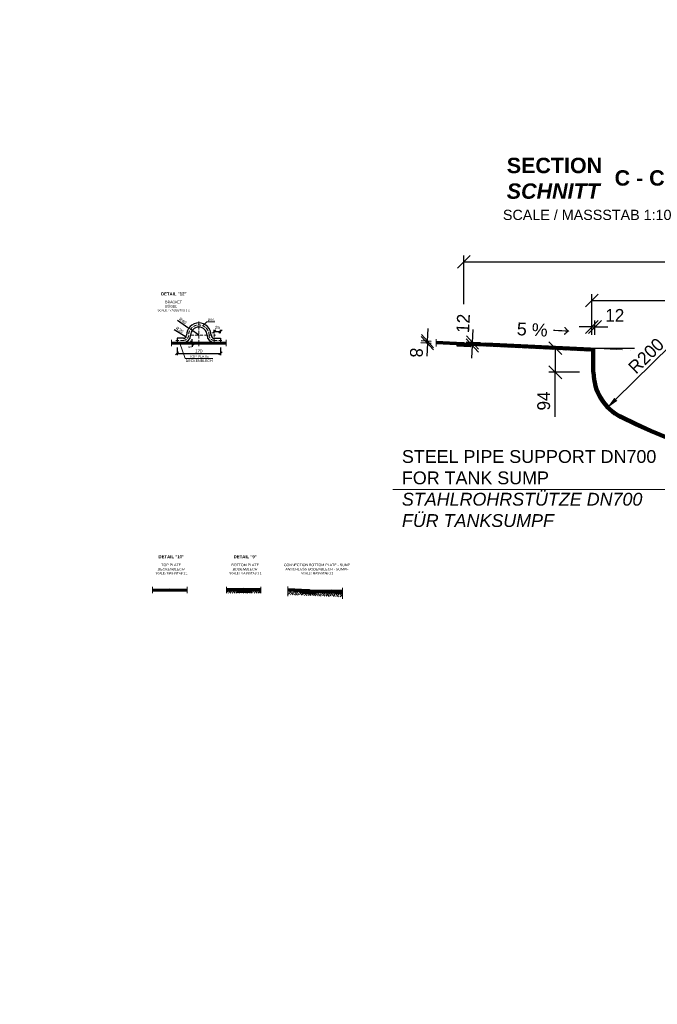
# Model space of a CAD drawing. Header units: millimetres. Extents: x -14064 to 10606674, y -83552 to 74051.
# Tile 587 of 656: x 42860 to 45350, y -48174 to -44331. Entities that reach past the tile are written whole.
import ezdxf

# ---------------------------------------------------------------- set-up
doc = ezdxf.new("R2010")
doc.units = ezdxf.units.MM
doc.linetypes.add('ACAD_ISO10W100', pattern=[18, 12, -3, 0, -3])
doc.layers.add('Bemaßung', color=7, linetype='Continuous', lineweight=9)
doc.layers.add('Beschriftung', color=7, linetype='Continuous', lineweight=9)
doc.styles.add('LBB3.5M1000', font='isocp.shx', dxfattribs={"height": 3.5})
doc.dimstyles.new('DIN', dxfattribs={"dimtxt": 2.5, "dimasz": 2.5, "dimexe": 1.25, "dimexo": 0.625, "dimtad": 1, "dimtih": 1, "dimdec": 4, "dimdsep": 46, "dimlunit": 6, "dimtxsty": 'Standard', "dimcen": 2.5, "dimadec": 0, "dimazin": 0, "dimtfac": 1, "dimtdec": 4, "dimtmove": 0, "dimatfit": 3, "dimfxl": 0, "dimtvp": 1, "dimtolj": 1, "dimtzin": 0, "dimarcsym": 0})

# ---------------------------------------------------------------- blocks, each defined once
blk = doc.blocks.new('_Oblique')
at = {"color": 0, "linetype": 'ByBlock', "lineweight": -2}
blk.add_line((-0.5, -0.5), (0.5, 0.5), dxfattribs=at)
blk = doc.blocks.new('*D407')
at = {"layer": 'Bemaßung', "color": 0, "lineweight": -2, "transparency": 16777216}
for p, q in [((43474.1, -45610.5), (43474.1, -45639.7)), ((43644.1, -45610.5), (43644.1, -45639.7)), ((43474.1, -45633.4), (43644.1, -45633.4))]:
    blk.add_line(p, q, dxfattribs=at)
at = {"layer": 'DEFPOINTS', "color": 0, "transparency": 16777216}
for p in [(43474.1, -45595.5), (43644.1, -45595.5), (43644.1, -45633.4)]:
    blk.add_point(p, dxfattribs=at)
at = {"layer": 'Bemaßung', "color": 0, "lineweight": -2, "transparency": 16777216, "xscale": 12.5, "yscale": 12.5, "zscale": 12.5, "rotation": 180}
blk.add_blockref('_Oblique', (43474.1, -45633.4), dxfattribs=at)
at = {"layer": 'Bemaßung', "color": 0, "lineweight": -2, "transparency": 16777216, "xscale": 12.5, "yscale": 12.5, "zscale": 12.5}
blk.add_blockref('_Oblique', (43644.1, -45633.4), dxfattribs=at)
at = {"layer": 'Bemaßung', "color": 0, "transparency": 16777216, "insert": (43559.1, -45624), "char_height": 12.5, "attachment_point": 5}
blk.add_mtext('\\A1;170', dxfattribs=at)
blk = doc.blocks.new('*D408')
at = {"layer": 'Bemaßung', "color": 0, "lineweight": -2, "transparency": 16777216}
for p, q in [((43533.3, -45590.5), (43533.3, -45578)), ((43521.7, -45590.5), (43527.1, -45590.5)), ((43521.7, -45595.5), (43527.1, -45595.5)), ((43533.3, -45590.5), (43533.3, -45595.5)), ((43533.3, -45595.5), (43533.3, -45608))]:
    blk.add_line(p, q, dxfattribs=at)
at = {"layer": 'DEFPOINTS', "color": 0, "transparency": 16777216}
for p in [(43533.3, -45595.5), (43536.7, -45590.5), (43536.7, -45595.5)]:
    blk.add_point(p, dxfattribs=at)
at = {"layer": 'Bemaßung', "color": 0, "lineweight": -2, "transparency": 16777216, "xscale": 12.5, "yscale": 12.5, "zscale": 12.5}
for p, rotation in [((43533.3, -45590.5), 270), ((43533.3, -45595.5), 90)]:
    blk.add_blockref('_Oblique', p, dxfattribs=dict(at, rotation=rotation))
at = {"layer": 'Bemaßung', "color": 0, "transparency": 16777216, "insert": (43523.9, -45608), "char_height": 12.5, "attachment_point": 5, "rotation": 90}
blk.add_mtext('\\A1;5', dxfattribs=at)
blk = doc.blocks.new('*D445')
at = {"layer": 'Bemaßung', "color": 0, "lineweight": -2, "transparency": 16777216}
for p, q in [((43619.1, -45554.5), (43619.1, -45541.8)), ((43619.1, -45548.1), (43644.1, -45548.1)), ((43644.1, -45554.5), (43644.1, -45541.8))]:
    blk.add_line(p, q, dxfattribs=at)
at = {"layer": 'DEFPOINTS', "color": 0, "transparency": 16777216}
for p in [(43644.1, -45548.1), (43619.1, -45574.5), (43644.1, -45574.5)]:
    blk.add_point(p, dxfattribs=at)
at = {"layer": 'Bemaßung', "color": 0, "lineweight": -2, "transparency": 16777216, "xscale": 12.5, "yscale": 12.5, "zscale": 12.5, "rotation": 180}
blk.add_blockref('_Oblique', (43619.1, -45548.1), dxfattribs=at)
at = {"layer": 'Bemaßung', "color": 0, "lineweight": -2, "transparency": 16777216, "xscale": 12.5, "yscale": 12.5, "zscale": 12.5}
blk.add_blockref('_Oblique', (43644.1, -45548.1), dxfattribs=at)
at = {"layer": 'Bemaßung', "color": 0, "transparency": 16777216, "insert": (43631.6, -45532.2), "char_height": 12.5, "attachment_point": 5}
blk.add_mtext('\\A1;25', dxfattribs=at)
blk = doc.blocks.new('*D446')
at = {"layer": 'Bemaßung', "color": 0, "lineweight": -2, "transparency": 16777216}
for p, q in [((43475.5, -45503.2), (43516.3, -45532.1)), ((43559.1, -45562.5), (43526.5, -45539.4))]:
    blk.add_line(p, q, dxfattribs=at)
at = {"layer": 'Bemaßung', "color": 0, "transparency": 16777216}
blk.add_solid([(43517.5, -45530.4), (43515.1, -45533.8), (43526.5, -45539.4)], dxfattribs=at)
at = {"layer": 'DEFPOINTS', "color": 0, "transparency": 16777216}
for p in [(43526.5, -45539.4), (43559.1, -45562.5)]:
    blk.add_point(p, dxfattribs=at)
at = {"layer": 'Bemaßung', "color": 0, "transparency": 16777216, "insert": (43496.2, -45506.4), "char_height": 12.5, "attachment_point": 5, "rotation": 324.687}
blk.add_mtext('\\A1;R40', dxfattribs=at)
blk = doc.blocks.new('*D447')
at = {"layer": 'Bemaßung', "color": 0, "lineweight": -2, "transparency": 16777216}
blk.add_line((43463.2, -45539.8), (43505.5, -45566.5), dxfattribs=at)
at = {"layer": 'Bemaßung', "color": 0, "transparency": 16777216}
blk.add_solid([(43506.6, -45564.7), (43504.4, -45568.2), (43516.1, -45573.1)], dxfattribs=at)
at = {"layer": 'DEFPOINTS', "color": 0, "transparency": 16777216}
for p in [(43499.1, -45562.5), (43516.1, -45573.1)]:
    blk.add_point(p, dxfattribs=at)
at = {"layer": 'Bemaßung', "color": 0, "transparency": 16777216, "insert": (43484, -45541.9), "char_height": 12.5, "attachment_point": 5, "rotation": 327.8352}
blk.add_mtext('\\A1;R20', dxfattribs=at)
blk = doc.blocks.new('*D458')
at = {"layer": 'Bemaßung', "color": 0, "lineweight": -2, "transparency": 16777216}
for p, q in [((45094.5, -45561), (45094.5, -45401.9)), ((45094.5, -45426.9), (47294.5, -45426.9)), ((47294.5, -45561), (47294.5, -45401.9))]:
    blk.add_line(p, q, dxfattribs=at)
at = {"layer": 'DEFPOINTS', "color": 0, "transparency": 16777216}
for p in [(47294.5, -45426.9), (45094.5, -45621), (47294.5, -45621)]:
    blk.add_point(p, dxfattribs=at)
at = {"layer": 'Bemaßung', "color": 0, "lineweight": -2, "transparency": 16777216, "xscale": 50, "yscale": 50, "zscale": 50, "rotation": 180}
blk.add_blockref('_Oblique', (45094.5, -45426.9), dxfattribs=at)
at = {"layer": 'Bemaßung', "color": 0, "lineweight": -2, "transparency": 16777216, "xscale": 50, "yscale": 50, "zscale": 50}
blk.add_blockref('_Oblique', (47294.5, -45426.9), dxfattribs=at)
at = {"layer": 'Bemaßung', "color": 0, "transparency": 16777216, "insert": (46194.5, -45381.9), "char_height": 50, "attachment_point": 5}
blk.add_mtext('\\A1;%%c2.200', dxfattribs=at)
blk = doc.blocks.new('*D462')
at = {"layer": 'Bemaßung', "color": 0, "lineweight": -2, "transparency": 16777216}
for p, q in [((45094.5, -45561), (45094.5, -45505.1)), ((45106.5, -45561), (45106.5, -45505.1)), ((45094.5, -45530.1), (45044.5, -45530.1)), ((45094.5, -45530.1), (45106.5, -45530.1)), ((45106.5, -45530.1), (45156.5, -45530.1))]:
    blk.add_line(p, q, dxfattribs=at)
at = {"layer": 'DEFPOINTS', "color": 0, "transparency": 16777216}
for p in [(45106.5, -45530.1), (45094.5, -45621), (45106.5, -45621)]:
    blk.add_point(p, dxfattribs=at)
at = {"layer": 'Bemaßung', "color": 0, "lineweight": -2, "transparency": 16777216, "xscale": 50, "yscale": 50, "zscale": 50}
blk.add_blockref('_Oblique', (45094.5, -45530.1), dxfattribs=at)
at = {"layer": 'Bemaßung', "color": 0, "lineweight": -2, "transparency": 16777216, "xscale": 50, "yscale": 50, "zscale": 50, "rotation": 180}
blk.add_blockref('_Oblique', (45106.5, -45530.1), dxfattribs=at)
at = {"layer": 'Bemaßung', "color": 0, "transparency": 16777216, "insert": (45183.8, -45485.1), "char_height": 50, "attachment_point": 5}
blk.add_mtext('\\A1;12', dxfattribs=at)
blk = doc.blocks.new('*D464')
at = {"layer": 'Bemaßung', "color": 0, "lineweight": -2, "transparency": 16777216}
blk.add_line((45400.8, -45602.1), (45187.8, -45812.7), dxfattribs=at)
at = {"layer": 'Bemaßung', "color": 0, "transparency": 16777216}
blk.add_solid([(45181.9, -45806.8), (45193.7, -45818.6), (45152.3, -45847.9)], dxfattribs=at)
at = {"layer": 'DEFPOINTS', "color": 0, "transparency": 16777216}
for p in [(45294.5, -45707.2), (45152.3, -45847.9)]:
    blk.add_point(p, dxfattribs=at)
at = {"layer": 'Bemaßung', "color": 0, "transparency": 16777216, "insert": (45306.2, -45642.8), "char_height": 50, "attachment_point": 5, "rotation": 44.687}
blk.add_mtext('\\A1;R200', dxfattribs=at)
blk = doc.blocks.new('*D465')
at = {"layer": 'Bemaßung', "color": 0, "lineweight": -2, "transparency": 16777216}
for p, q in [((45046.5, -45613.2), (44926.4, -45613.2)), ((44951.4, -45613.2), (44951.4, -45707.2)), ((45046.5, -45707.2), (44926.4, -45707.2)), ((44951.4, -45880.8), (44951.4, -45707.2))]:
    blk.add_line(p, q, dxfattribs=at)
at = {"layer": 'DEFPOINTS', "color": 0, "transparency": 16777216}
for p in [(45106.5, -45613.2), (44951.4, -45707.2), (45106.5, -45707.2)]:
    blk.add_point(p, dxfattribs=at)
at = {"layer": 'Bemaßung', "color": 0, "lineweight": -2, "transparency": 16777216, "xscale": 50, "yscale": 50, "zscale": 50}
for p, rotation in [((44951.4, -45613.2), 90), ((44951.4, -45707.2), 270)]:
    blk.add_blockref('_Oblique', p, dxfattribs=dict(at, rotation=rotation))
at = {"layer": 'Bemaßung', "color": 0, "transparency": 16777216, "insert": (44906.4, -45819.1), "char_height": 50, "attachment_point": 5, "rotation": 90}
blk.add_mtext('\\A1;94', dxfattribs=at)
blk = doc.blocks.new('*D460')
at = {"layer": 'Bemaßung', "color": 0, "lineweight": -2, "transparency": 16777216}
for p, q in [((44627.8, -45590.4), (44630.2, -45540.4)), ((44659.8, -45604), (44602.2, -45601.1)), ((44659.8, -45592), (44602.8, -45589.2)), ((44627.2, -45602.4), (44624.8, -45652.3)), ((44627.2, -45602.4), (44627.8, -45590.4))]:
    blk.add_line(p, q, dxfattribs=at)
at = {"layer": 'DEFPOINTS', "color": 0, "transparency": 16777216}
for p in [(44627.8, -45590.4), (44679.8, -45592.9), (44679.8, -45604.9)]:
    blk.add_point(p, dxfattribs=at)
at = {"layer": 'Bemaßung', "color": 0, "lineweight": -2, "transparency": 16777216, "xscale": 50, "yscale": 50, "zscale": 50}
for p, rotation in [((44627.2, -45602.4), 87.20608525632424), ((44627.8, -45590.4), 267.2060852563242)]:
    blk.add_blockref('_Oblique', p, dxfattribs=dict(at, rotation=rotation))
at = {"layer": 'Bemaßung', "color": 0, "transparency": 16777216, "insert": (44591.4, -45516.3), "char_height": 50, "attachment_point": 5, "rotation": 87.2061}
blk.add_mtext('\\A1;12', dxfattribs=at)
blk = doc.blocks.new('*D468')
at = {"layer": 'Bemaßung', "color": 0, "lineweight": -2, "transparency": 16777216}
for p, q in [((44452.1, -45585.8), (44454.5, -45535.9)), ((44466.7, -45586.5), (44427.1, -45584.6)), ((44451.7, -45593.8), (44452.1, -45585.8)), ((44466.3, -45594.5), (44426.7, -45592.6)), ((44451.7, -45593.8), (44449.3, -45643.7))]:
    blk.add_line(p, q, dxfattribs=at)
at = {"layer": 'DEFPOINTS', "color": 0, "transparency": 16777216}
for p in [(44452.1, -45585.8), (44486.7, -45587.5), (44486.3, -45595.5)]:
    blk.add_point(p, dxfattribs=at)
at = {"layer": 'Bemaßung', "color": 0, "lineweight": -2, "transparency": 16777216, "xscale": 50, "yscale": 50, "zscale": 50}
for p, rotation in [((44451.7, -45593.8), 87.20608525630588), ((44452.1, -45585.8), 267.2060852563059)]:
    blk.add_blockref('_Oblique', p, dxfattribs=dict(at, rotation=rotation))
at = {"layer": 'Bemaßung', "color": 0, "transparency": 16777216, "insert": (44408.7, -45630.6), "char_height": 50, "attachment_point": 5, "rotation": 267.2061}
blk.add_mtext('\\A1;8', dxfattribs=at)
blk = doc.blocks.new('*D470')
at = {"layer": 'Bemaßung', "color": 0, "lineweight": -2, "transparency": 16777216}
for p, q in [((44594.5, -45440.8), (44594.5, -45251.3)), ((44594.5, -45276.3), (47794.5, -45276.3)), ((47794.5, -45440.8), (47794.5, -45251.3))]:
    blk.add_line(p, q, dxfattribs=at)
at = {"layer": 'DEFPOINTS', "color": 0, "transparency": 16777216}
for p in [(47794.5, -45276.3), (44594.5, -45600.8), (47794.5, -45600.8)]:
    blk.add_point(p, dxfattribs=at)
at = {"layer": 'Bemaßung', "color": 0, "lineweight": -2, "transparency": 16777216, "xscale": 50, "yscale": 50, "zscale": 50, "rotation": 180}
blk.add_blockref('_Oblique', (44594.5, -45276.3), dxfattribs=at)
at = {"layer": 'Bemaßung', "color": 0, "lineweight": -2, "transparency": 16777216, "xscale": 50, "yscale": 50, "zscale": 50}
blk.add_blockref('_Oblique', (47794.5, -45276.3), dxfattribs=at)
at = {"layer": 'Bemaßung', "color": 0, "transparency": 16777216, "insert": (46194.5, -45231.3), "char_height": 50, "attachment_point": 5}
blk.add_mtext('\\A1;%%c3200', dxfattribs=at)

msp = doc.modelspace()

# ---------------------------------------------------------------- hatches: boundary and pattern name
at = {"lineweight": 5}
h = msp.add_hatch(dxfattribs=at)
h.set_pattern_fill('ANSI31', color=0)
h.set_pattern_definition([(222.2060853, (209105.425, -388324.978), (2.132962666, -2.35182807), [])])
h.paths.add_polyline_path([(44486.32356, -45595.48705), (44593.45519, -45600.71526), (44591.70409, -45592.62028), (44486.32356, -45587.47753)])
h = msp.add_hatch(dxfattribs=at)
h.set_pattern_fill('ANSI31', color=256)
h.set_pattern_definition([(45, (-41667.1613, 123766.1592), (-2.24506403, 2.24506403), [])])
h.paths.add_polyline_path([(43451.90817, -45590.47499), (43451.90817, -45595.47499), (43559.14857, -45595.47499), (43559.14857, -45590.47499)])
h.paths.add_polyline_path([(43619.14857, -45595.47499), (43619.14857, -45590.47499), (43559.14857, -45590.47499), (43559.14857, -45595.47499)])
h.paths.add_polyline_path([(43666.38897, -45595.47499), (43666.38897, -45590.47499), (43619.14857, -45590.47499), (43619.14857, -45595.47499)])
at = {"lineweight": 9}
h = msp.add_hatch(dxfattribs=at)
h.set_pattern_fill('ANSI31', color=0, scale=0.5, angle=87.20608526)
h.set_pattern_definition([(132.206, (44594.3321, -45603.261), (-1.17591, -1.06648), [])])
h.paths.add_polyline_path([(44569.24, -45604.53947), (44619.18056, -45606.97665), (44619.42428, -45601.98259), (44569.48372, -45599.54541)])
h = msp.add_hatch(color=0)
h.dxf.hatch_style = 1
h.paths.add_polyline_path([(44594.454, -45592.43704, 0.0445748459), (44591.70409, -45592.62028), (44593.45519, -45600.71526), (44594.454, -45600.764)])
h.paths.add_polyline_path([(44597.98381, -45592.92674, 0.0577141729), (44594.454, -45592.43704), (44594.454, -45600.764), (44595.45281, -45600.81275)])
at = {"lineweight": 5}
h = msp.add_hatch(dxfattribs=at)
h.set_pattern_fill('ANSI31', color=0, angle=90)
h.set_pattern_definition([(135, (-41667.1613, 123748.3348), (-2.24506403, -2.24506403), [])])
h.paths.add_polyline_path([(44597.98381, -45592.92674), (44595.45281, -45600.81274), (45090.26378, -45624.96007), (45088.28775, -45612.86253), (44679.78162, -45592.92674)])
h = msp.add_hatch(color=0)
h.dxf.hatch_style = 1
h.paths.add_polyline_path([(45090.26378, -45624.96007), (45088.28775, -45612.86253), (45096.54437, -45613.16346), (45094.454, -45625.16407)])
h = msp.add_hatch(dxfattribs=at)
h.set_pattern_fill('ANSI31', color=0)
h.set_pattern_definition([(45, (-41667.1613, 123748.3348), (-2.24506403, 2.24506403), [])])
h.paths.add_polyline_path([(45209.854, -45875.10994, -0.2832368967), (45106.454, -45707.22057), (45106.454, -45613.74908), (45096.51739, -45613.26416), (45094.454, -45620.96482), (45094.454, -45707.22057, 0.2832368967), (45204.454, -45885.82628, 0.1172238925), (46194.454, -46121.16346), (46194.454, -46109.16346, -0.1172238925)])
h.paths.add_polyline_path([(47184.454, -45885.82628, 0.2832368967), (47294.454, -45707.22057), (47294.454, -45620.96482), (47292.39061, -45613.26415), (47282.454, -45613.74907), (47282.454, -45707.22057, -0.2832368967), (47179.054, -45875.10994, -0.1172238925), (46194.454, -46109.16346), (46194.454, -46121.16346, 0.1172238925)])
h = msp.add_hatch()
h.set_pattern_fill('ANSI31', color=256)
h.set_pattern_definition([(45, (-37544.7288, 123061.574), (-2.24506403, 2.24506403), [])])
h.paths.add_polyline_path([(43378.59431, -46554.93604), (43378.59431, -46559.93604), (43445.87637, -46559.93604), (43445.87637, -46554.93604)])
h.paths.add_polyline_path([(43513.15843, -46559.93604), (43513.15843, -46554.93604), (43445.87637, -46554.93604), (43445.87637, -46559.93604)])
h = msp.add_hatch(color=256)
h.dxf.hatch_style = 1
edge = h.paths.add_edge_path()
edge.add_line((43444.87637, -46559.93604), (43446.87637, -46559.93604))
edge.add_line((43446.87637, -46559.93604), (43449.76312, -46554.93604))
edge.add_arc((43445.87637, -46569.44159), 15.01725, 75, 105)
edge.add_line((43441.98962, -46554.93604), (43444.87637, -46559.93604))
h = msp.add_hatch()
h.set_pattern_fill('ANSI31', color=256)
h.set_pattern_definition([(45, (-37256.1155, 123061.574), (-2.24506403, 2.24506403), [])])
h.paths.add_polyline_path([(43667.20761, -46551.93604), (43667.20761, -46559.93604), (43734.48967, -46559.93604), (43734.48967, -46551.93604)])
h.paths.add_polyline_path([(43801.77173, -46559.93604), (43801.77173, -46551.93604), (43734.48967, -46551.93604), (43734.48967, -46559.93604)])
h = msp.add_hatch()
h.set_pattern_fill('ANSI33', color=0, scale=2, angle=90)
h.set_pattern_definition([(132.206085, (120900.406, -220825.55), (-9.4073123, -8.5318507), []), (132.206085, (120900.844, -220816.581), (-9.4073123, -8.5318507), [6.35, -3.175])])
h.paths.add_polyline_path([(43667.20761, -46559.93604), (43708.48967, -46559.93604), (43708.48967, -46565.93604), (43760.48967, -46565.93604), (43760.48967, -46559.93604), (43801.77173, -46559.93604), (43801.77173, -46569.93604), (43667.20761, -46569.93604)])
at = {"lineweight": 9}
h = msp.add_hatch(dxfattribs=at)
h.set_pattern_fill('ANSI31', color=0, scale=0.5, angle=90)
h.set_pattern_definition([(135, (43734.4897, -46562.436), (-1.12253, -1.12253), [])])
h.paths.add_polyline_path([(43709.48967, -46564.93604), (43759.48967, -46564.93604), (43759.48967, -46559.93604), (43709.48967, -46559.93604)])
h = msp.add_hatch(color=256)
h.dxf.hatch_style = 1
edge = h.paths.add_edge_path()
edge.add_line((43733.48967, -46559.93604), (43735.48967, -46559.93604))
edge.add_line((43735.48967, -46559.93604), (43740.10847, -46551.93604))
edge.add_arc((43734.48967, -46567.31351), 16.37185, 69.9281131, 110.0718869)
edge.add_line((43728.87087, -46551.93604), (43733.48967, -46559.93604))
at = {"lineweight": 5}
h = msp.add_hatch(dxfattribs=at)
h.set_pattern_fill('ANSI31', color=0)
h.set_pattern_definition([(222.2060853, (208501.6538, -389289.4364), (2.132962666, -2.35182807), [])])
h.paths.add_polyline_path([(43906.4865, -46553.10406), (43906.4865, -46561.11358), (43989.68408, -46565.17377), (43987.93298, -46557.07879)])
h = msp.add_hatch()
h.set_pattern_fill('ANSI33', color=0, scale=2, angle=90)
h.set_pattern_definition([(132.206085, (120880.991, -220825.55), (-9.4073123, -8.5318507), []), (132.206085, (120881.429, -220816.581), (-9.4073123, -8.5318507), [6.35, -3.175])])
h.paths.add_polyline_path([(43906.4865, -46561.11358), (43906.4865, -46575.71478), (44120.12921, -46583.82194), (44120.12921, -46571.53971), (44016.65198, -46566.48985), (44016.35952, -46572.48271), (43964.42133, -46569.94804), (43964.7138, -46563.95517)])
at = {"lineweight": 9}
h = msp.add_hatch(dxfattribs=at)
h.set_pattern_fill('ANSI31', color=0, scale=0.5, angle=87.20608526)
h.set_pattern_definition([(132.206, (43990.561, -46567.7195), (-1.17591, -1.06648), [])])
h.paths.add_polyline_path([(43965.46889, -46568.99797), (44015.40945, -46571.43516), (44015.65317, -46566.4411), (43965.71261, -46564.00392)])
h = msp.add_hatch(color=0)
h.dxf.hatch_style = 1
h.paths.add_polyline_path([(43990.68289, -46556.89555, 0.0445748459), (43987.93298, -46557.07879), (43989.68408, -46565.17377), (43990.68289, -46565.22251)])
h.paths.add_polyline_path([(43994.2127, -46557.38525, 0.0577141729), (43990.68289, -46556.89555), (43990.68289, -46565.22251), (43991.6817, -46565.27125)])
at = {"lineweight": 5}
h = msp.add_hatch(dxfattribs=at)
h.set_pattern_fill('ANSI31', color=0, angle=90)
h.set_pattern_definition([(135, (-42270.9324, 122783.8763), (-2.24506403, -2.24506403), [])])
h.paths.add_polyline_path([(44120.12921, -46571.53963), (44120.12921, -46559.53832), (44076.01051, -46557.38525), (43994.2127, -46557.38525), (43991.6817, -46565.27125)])

# ---------------------------------------------------------------- linework, layer by layer
at = {"linetype": 'ACAD_ISO10W100', "lineweight": 18}
for p, q in [((43559.14857, -45509.47499), (43559.14857, -45605.47499)), ((43499.14857, -45582.47499), (43469.14857, -45582.47499)), ((43527.14857, -45562.47499), (43624.14857, -45562.47499)), ((43619.14857, -45557.47499), (43619.14857, -45595.47499)), ((43619.14857, -45582.47499), (43649.14857, -45582.47499))]:
    msp.add_line(p, q, dxfattribs=at)
at = {"linetype": 'ACAD_ISO10W100', "lineweight": 18, "ltscale": 5}
for p, q in [((43451.90817, -45580.47499), (43451.90817, -45605.47499)), ((43666.38897, -45580.47499), (43666.38897, -45605.47499)), ((44486.32356, -45578.32719), (44486.32356, -45606.32382)), ((43378.59431, -46544.93604), (43378.59431, -46569.93604)), ((43513.15843, -46544.93604), (43513.15843, -46569.93604)), ((43667.20761, -46544.93604), (43667.20761, -46569.93604)), ((43801.77173, -46544.93604), (43801.77173, -46569.93604)), ((43906.4865, -46543.19541), (43906.4865, -46581.58407)), ((44120.12921, -46548.54227), (44120.12921, -46592.01019))]:
    msp.add_line(p, q, dxfattribs=at)
for p, q in [((43499.14857, -45574.47499), (43474.14857, -45574.47499)), ((43474.14857, -45574.47499), (43474.14857, -45590.47499)), ((43619.14857, -45574.47499), (43644.14857, -45574.47499)), ((43644.14857, -45574.47499), (43644.14857, -45590.47499)), ((44591.70409, -45592.62028), (44486.32356, -45587.47753)), ((43666.38897, -45590.47499), (43451.90817, -45590.47499)), ((43451.90817, -45595.47499), (43666.38897, -45595.47499)), ((43474.14857, -45590.47499), (43499.14857, -45590.47499)), ((43644.14857, -45590.47499), (43619.14857, -45590.47499)), ((44593.45519, -45600.71526), (44486.32356, -45595.48705)), ((44593.45519, -45600.71526), (44591.70409, -45592.62028)), ((44593.45519, -45600.71526), (44595.45281, -45600.81275)), ((44595.45281, -45600.81275), (44597.98381, -45592.92674)), ((44794.58199, -45610.53059), (44595.45281, -45600.81275)), ((44597.98381, -45592.92674), (44679.78162, -45592.92674)), ((45088.28775, -45612.86253), (44679.78162, -45592.92674)), ((45090.26378, -45624.96007), (44794.58199, -45610.53059)), ((45094.454, -45613.16346), (45260.94792, -45613.16346)), ((45094.454, -45707.22057), (45094.454, -45613.16346)), ((45106.454, -45707.22057), (45106.454, -45613.16346)), ((43513.15843, -46554.93604), (43378.59431, -46554.93604)), ((43378.59431, -46559.93604), (43513.15843, -46559.93604)), ((43801.77173, -46551.93604), (43667.20761, -46551.93604)), ((43667.20761, -46559.93604), (43801.77173, -46559.93604)), ((43728.87087, -46551.93604), (43733.48967, -46559.93604)), ((43733.48967, -46559.93604), (43735.48967, -46559.93604)), ((43735.48967, -46559.93604), (43740.10847, -46551.93604)), ((43987.93298, -46557.07879), (43906.4865, -46553.10406)), ((43989.68408, -46565.17377), (43906.4865, -46561.11358)), ((43989.68408, -46565.17377), (43987.93298, -46557.07879)), ((43989.68408, -46565.17377), (43991.6817, -46565.27125)), ((43991.6817, -46565.27125), (43994.2127, -46557.38525)), ((44120.12921, -46571.53971), (43991.6817, -46565.27125)), ((43994.2127, -46557.38525), (44076.01051, -46557.38525)), ((44120.12921, -46559.53832), (44076.01051, -46557.38525))]:
    msp.add_line(p, q)
at = {"linetype": 'ACAD_ISO10W100', "lineweight": 18, "ltscale": 10}
msp.add_line((45094.454, -45613.16346), (45253.28622, -45620.91474), dxfattribs=at)
for points in [[(44568.48491, -45599.49667), (44620.42309, -45602.03134), (44620.13063, -45608.02421), (44568.19244, -45605.48953)], [(44569.24, -45604.53947), (44619.18056, -45606.97665), (44619.42428, -45601.98259), (44569.48372, -45599.54541)], [(45090.26378, -45624.96007), (45088.28775, -45612.86253), (45096.54437, -45613.16346), (45094.454, -45625.16407)], [(43708.48967, -46559.93604), (43760.48967, -46559.93604), (43760.48967, -46565.93604), (43708.48967, -46565.93604)], [(43709.48967, -46564.93604), (43759.48967, -46564.93604), (43759.48967, -46559.93604), (43709.48967, -46559.93604)], [(43964.7138, -46563.95517), (44016.65198, -46566.48985), (44016.35952, -46572.48271), (43964.42133, -46569.94804)], [(43965.46889, -46568.99797), (44015.40945, -46571.43516), (44015.65317, -46566.4411), (43965.71261, -46564.00392)]]:
    msp.add_lwpolyline(points, close=True)
msp.add_lwpolyline([(43444.87637, -46559.93604), (43446.87637, -46559.93604), (43449.76312, -46554.93604, 0.1316524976), (43441.98962, -46554.93604)], format="xyb", close=True)
for centre, radius, start, end in [((43559.14857, -45562.47499), 48, 0, 180), ((43559.14857, -45562.47499), 32, 0, 180), ((43499.14857, -45562.47499), 12, 270, 0), ((43499.14857, -45562.47499), 28, 270, 0), ((43619.14857, -45562.47499), 28, 180, 270), ((43619.14857, -45562.47499), 12, 180, 270), ((44594.10473, -45607.92099), 15.48789, 75.49533454, 98.91683598), ((45294.454, -45707.22057), 200, 180, 243.25631605), ((45294.454, -45707.22057), 188, 180, 243.25631605), ((46194.454, -43921.16346), 2200, 243.25631605, 296.74368395), ((46194.454, -43921.16346), 2188, 243.25631605, 296.74368395), ((43734.48967, -46567.74699), 16.77966, 70.43610182, 109.56389818), ((43990.33362, -46572.3795), 15.48789, 75.49533454, 98.91683598)]:
    msp.add_arc(centre, radius, start, end)
at = {"linetype": 'ACAD_ISO10W100', "lineweight": 18}
for centre, radius, start, end in [((43559.14857, -45562.47499), 40, 0, 180), ((43499.14857, -45562.47499), 20, 270, 0), ((43619.14857, -45562.47499), 20, 180, 270)]:
    msp.add_arc(centre, radius, start, end, dxfattribs=at)
at = {"layer": 'Bemaßung'}
for p, q in [((43590.6714, -45510.0291), (43577.50786, -45523.19264)), ((43590.6714, -45510.0291), (43621.6836, -45510.0291)), ((43506.20425, -45653.89992), (43484.3608, -45593.56234)), ((43506.20425, -45653.89992), (43614.12602, -45653.89992))]:
    msp.add_line(p, q, dxfattribs=at)
at = {"layer": 'Beschriftung'}
msp.add_lwpolyline([(44317.45995, -46164.38025), (45594.01833, -46164.38025)], dxfattribs=at)

# ---------------------------------------------------------------- texts
at = {"layer": 'Bemaßung', "char_height": 10, "attachment_point": 5}
for s, insert in [('\\A1;%%C16', (43607.09125, -45502.58458)), ('\\A1;{\\fArial|b0|i0|c0|p34;TOP PLATE\\PDECKENBLECH}', (43560.19978, -45653.9151))]:
    msp.add_mtext(s, dxfattribs=dict(at, insert=insert))
at = {"layer": 'Bemaßung', "insert": (44802.60122, -45512.33108), "char_height": 50, "attachment_point": 1, "rotation": 357.20608526, "style": 'LBB3.5M1000'}
msp.add_mtext_dynamic_manual_height_columns('{\\fArial|b0|i0|c0|p34;5 % \\fSimSun|b0|i0|c134|p2;→}', width=205.2754183, gutter_width=17.5, heights=[0], dxfattribs=at)
at = {"layer": 'Beschriftung', "attachment_point": 1, "style": 'LBB3.5M1000'}
for s, insert, char_height, width in [('\\pi172.05;{\\fArial|b1|i0|c0|p34;DETAIL "2"}', (34488.60757, -44330.68119), 60, 785.9141179), ('\\pi172.05;{\\fArial|b1|i0|c0|p34;DETAIL "3"}', (36734.71349, -44330.68119), 60, 785.9141179), ('\\pi172.05;{\\fArial|b1|i0|c0|p34;DETAIL "4"}', (38492.85024, -44330.68119), 60, 785.9141179), ('\\pi172.05;{\\fArial|b1|i0|c0|p34;DETAIL "5"}', (39850.75703, -44330.68119), 60, 785.9141179), ('\\pi142.14;{\\fArial|b0|i0|c0|p34;PUMP SOCKET\\P\\pi82.793;\\fArial|b0|i1|c0|p34;PUMPENSTUTZEN\\P\\pi66.34;\\fArial|b0|i0|c0|p34;\\H0.8x;SCALE / MASSSTAB 1:10}', (36734.71349, -44500.88051), 50, 785.9141179), ('\\pi105.44;{\\fArial|b0|i0|c0|p34;SOCKET FOR LEVEL INDICATOR\\P\\pi18.999;\\fArial|b0|i1|c0|p34;STUTZEN FÜR FÜLLSTANDSANZEIGE\\P\\pi446.55;\\fArial|b0|i0|c0|p34;\\H0.5x;SCALE / MASSSTAB 1:10}', (38232.75277, -44500.88051), 50, 1301.3679194), ('\\pi196.13;{\\fArial|b0|i0|c0|p34;SOCKET FOR FILLING PIPE\\P\\pi212.42;\\fArial|b0|i1|c0|p34;STUTZEN FÜR FÜLLROHR\\P\\pi446.55;\\fArial|b0|i0|c0|p34;\\H0.5x;SCALE / MASSSTAB 1:10}', (39590.65957, -44500.88051), 50, 1301.3679194), ('{\\fArial|b1|i0|c0|p34;SECTION\\P\\fArial|b1|i1|c0|p34;SCHNITT}', (44761.91577, -44869.7727), 60, 386.3743031), ('{\\fArial|b1|i0|c0|p34;C - C}', (45183.07552, -44918.45544), 60, 197.1403693), ('{\\fArial|b0|i0|c0|p34;SCALE / MASSSTAB 1:10}', (44746.88071, -45072.68427), 40, 794.3120112), ('\\pi344.11;{\\fArial|b1|i0|c0|p34;DETAIL "12"}', (43067.13139, -45395.10381), 12, 785.9141179), ('\\pi360.62;{\\fArial|b0|i0|c0|p34;\\H0.2x;BRACKET\\P\\fArial|b0|i1|c0|p34;BÜGEL\\H5x;\\P\\pi330.77;\\fArial|b0|i0|c0|p34;\\H0.16x;SCALE / MASSSTAB 1:2}', (43067.13139, -45427.85024), 50, 785.9141179), ('\\pi75.491;{\\fArial|b0|i0|c0|p34;TOP PLATE\\P\\pi3.3734;\\fArial|b0|i1|c0|p34;DECKENBLECH}', (39201.53076, -46002.98823), 50, 529.8709739), ('{\\fArial|b0|i0|c0|p34;STEEL PIPE SUPPORT DN700\\PFOR TANK SUMP\\P\\fArial|b0|i1|c0|p34;STAHLROHRSTÜTZE DN700\\PFÜR TANKSUMPF}', (44352.37238, -46010.96007), 50, 1105.5592665), ('\\pi172.05;{\\fArial|b1|i0|c0|p34;DETAIL "6"}', (34396.92455, -46238.58243), 60, 785.9141179), ('\\pi172.05;{\\fArial|b1|i0|c0|p34;DETAIL "7"}', (36650.72793, -46238.58243), 60, 785.9141179), ('\\pi172.05;{\\fArial|b1|i0|c0|p34;DETAIL "8"}', (38167.88482, -46229.73616), 60, 785.9141179), ('\\pi224.71;{\\fArial|b0|i0|c0|p34;MANHOLE\\P\\pi45.669;\\fArial|b0|i1|c0|p34;MONTAGEÖFFNUNG\\P\\pi66.34;\\fArial|b0|i0|c0|p34;\\H0.8x;SCALE / MASSSTAB 1:10}', (34396.92455, -46408.78176), 50, 785.9141179), ('\\pi149.26;{\\fArial|b0|i0|c0|p34;MANHOLE WITH LADDER\\P\\pi19.468;\\fArial|b0|i1|c0|p34;MONTAGEÖFFNUNG MIT LEITER\\P\\pi242.63;\\fArial|b0|i0|c0|p34;\\H0.8x;SCALE / MASSSTAB 1:10}', (36458.37726, -46408.78176), 50, 1138.4918382), ('\\pi344.11;{\\fArial|b1|i0|c0|p34;DETAIL "10"}', (43057.69303, -46421.28154), 12, 785.9141179), ('\\pi348.78;{\\fArial|b1|i0|c0|p34;DETAIL "9"}', (43346.30633, -46421.28154), 12, 785.9141179), ('\\pi355.07;{\\fArial|b0|i0|c0|p34;\\H0.2x;TOP PLATE\\P\\pi340.64;\\fArial|b0|i1|c0|p34;DECKENBLECH\\fArial|b0|i0|c0|p34;\\P\\pi331.5;\\H0.8x;SCALE / MASSSTAB 1:1}', (43057.69303, -46454.02797), 50, 785.9141179), ('\\pi339.9;{\\fArial|b0|i0|c0|p34;\\H0.2x;BOTTOM PLATE\\P\\pi344.91;\\fArial|b0|i1|c0|p34;BODENBLECH\\fArial|b0|i0|c0|p34;\\P\\pi331.5;\\H0.8x;SCALE / MASSSTAB 1:1}', (43346.30633, -46454.02797), 50, 785.9141179), ('\\pi264.38;{\\fArial|b0|i0|c0|p34;\\H0.2x;CONNECTION BOTTOM PLATE - SUMP\\P\\pi269.63;\\fArial|b0|i1|c0|p34;ANSCHLUSS BODENBLECH\\fArial|b0|i0|c0|p34; - SUMPF\\P\\pi331.5;\\H0.8x;SCALE / MASSSTAB 1:1}', (43627.27843, -46454.02797), 50, 785.9141179), ('\\pi96.25;{\\fArial|b0|i0|c0|p34;SOCKET FOR TANKVENTILATION\\P\\pi73.416;\\fArial|b0|i1|c0|p34;STUTZEN FÜR TANKENTLÜFTUNG\\P\\pi446.55;\\fArial|b0|i0|c0|p34;\\H0.5x;SCALE / MASSSTAB 1:10}', (39683.93964, -47768.31177), 50, 1301.3679194)]:
    msp.add_mtext(s, dxfattribs=dict(at, insert=insert, char_height=char_height, width=width))

# ---------------------------------------------------------------- dimensions: what is measured, and where the dimension line sits
at = {"layer": 'Bemaßung'}
for base, p1, p2, text, override, picture, middle in [((47794.454, -45276.26427), (44594.454, -45600.764), (47794.454, -45600.764), '%%c3200', {"dimscale": 20, "dimexo": 8, "dimgap": 1, "dimdec": 2, "dimblk1": 'Oblique', "dimblk2": 'Oblique', "dimsah": 1, "dimtdec": 2}, '*D470', (46194.454, -45231.26427)), ((47294.454, -45426.8639), (45094.454, -45620.96482), (47294.454, -45620.96482), '%%c2.200', {"dimscale": 20, "dimexo": 3, "dimgap": 1, "dimdec": 2, "dimblk1": 'Oblique', "dimblk2": 'Oblique', "dimsah": 1, "dimtdec": 2}, '*D458', (46194.454, -45381.8639))]:
    dim = msp.add_linear_dim(base=base, p1=p1, p2=p2, text=text, dimstyle='DIN', override=override, dxfattribs=at)
    dim.commit()
    dim.dimension.update_dxf_attribs({"geometry": picture, "text_midpoint": middle})
for base, p1, p2, override, picture, middle in [((45106.454, -45530.07753), (45094.454, -45620.96482), (45106.454, -45620.96482), {"dimscale": 20, "dimexo": 3, "dimgap": 1, "dimdec": 2, "dimblk1": 'Oblique', "dimblk2": 'Oblique', "dimsah": 1, "dimtdec": 2, "dimtmove": 1}, '*D462', (45183.82998, -45530.07753)), ((43644.14857, -45548.05069), (43619.14857, -45574.47499), (43644.14857, -45574.47499), {"dimscale": 5, "dimexo": 4, "dimdec": 2, "dimblk1": 'Oblique', "dimblk2": 'Oblique', "dimsah": 1, "dimtdec": 2, "dimtmove": 2}, '*D445', (43631.64857, -45532.21039))]:
    dim = msp.add_linear_dim(base=base, p1=p1, p2=p2, dimstyle='DIN', override=override, dxfattribs=at)
    dim.commit()
    dim.dimension.update_dxf_attribs({"geometry": picture, "text_midpoint": middle, "dimtype": 160})
dim = msp.add_radius_dim(center=(43559.14857, -45562.47499), mpoint=(43526.50829, -45539.3533), dimstyle='DIN', override={"dimscale": 5, "dimexo": 4, "dimdec": 2, "dimblk1": 'Oblique', "dimsah": 1, "dimtdec": 2, "dimtmove": 1}, dxfattribs=at)
dim.commit()
dim.dimension.update_dxf_attribs({"geometry": '*D446', "text_midpoint": (43496.22714, -45506.41389)})
for base, p1, p2, angle, text, override, picture, middle in [((44627.77262, -45590.38861), (44679.78162, -45604.92844), (44679.78162, -45592.92674), 87.20608526, '12', {"dimscale": 20, "dimexo": 1, "dimgap": 1, "dimdec": 2, "dimblk1": 'Oblique', "dimblk2": 'Oblique', "dimsah": 1, "dimtdec": 2, "dimtmove": 2}, '*D460', (44591.3662, -45516.27849)), ((44951.35346, -45707.22057), (45106.454, -45613.16346), (45106.454, -45707.22057), 90, '94', {"dimscale": 20, "dimexo": 3, "dimgap": 1, "dimdec": 2, "dimblk1": 'Oblique', "dimblk2": 'Oblique', "dimsah": 1, "dimtdec": 2, "dimtmove": 1}, '*D465', (44951.59832, -45819.11642))]:
    dim = msp.add_linear_dim(base=base, p1=p1, p2=p2, angle=angle, text=text, dimstyle='DIN', override=override, dxfattribs=at)
    dim.commit()
    dim.dimension.update_dxf_attribs({"geometry": picture, "text_midpoint": middle, "dimtype": 160})
for center, mpoint, override, picture, middle in [((43499.14857, -45562.47499), (43516.07897, -45573.12212), {"dimscale": 5, "dimexo": 4, "dimdec": 2, "dimblk1": 'Oblique', "dimsah": 1, "dimtdec": 2, "dimtmove": 1}, '*D447', (43479.04371, -45549.83153)), ((45294.454, -45707.22057), (45152.26222, -45847.86728), {"dimscale": 20, "dimdec": 2, "dimtdec": 2}, '*D464', (45332.61935, -45669.46993))]:
    dim = msp.add_radius_dim(center=center, mpoint=mpoint, dimstyle='DIN', override=override, dxfattribs=at)
    dim.commit()
    dim.dimension.update_dxf_attribs({"geometry": picture, "text_midpoint": middle, "dimtype": 164})
for base, p1, p2, angle, override, picture, middle in [((44452.10624, -45585.80767), (44486.32356, -45595.48705), (44486.71351, -45587.49656), 267.20608526, {"dimscale": 20, "dimexo": 1, "dimgap": 1, "dimdec": 2, "dimblk1": 'Oblique', "dimblk2": 'Oblique', "dimsah": 1, "dimtdec": 2, "dimtmove": 2}, '*D468', (44408.7053, -45630.56073)), ((43533.31567, -45595.47499), (43536.65036, -45590.47499), (43536.65036, -45595.47499), 90, {"dimscale": 5, "dimexo": 3, "dimdec": 2, "dimblk1": 'Oblique', "dimblk2": 'Oblique', "dimsah": 1, "dimtdec": 2, "dimtmove": 1}, '*D408', (43533.31567, -45607.97499))]:
    dim = msp.add_linear_dim(base=base, p1=p1, p2=p2, angle=angle, dimstyle='DIN', override=override, dxfattribs=at)
    dim.commit()
    dim.dimension.update_dxf_attribs({"geometry": picture, "text_midpoint": middle, "dimtype": 160})
dim = msp.add_linear_dim(base=(43644.14857, -45633.41155), p1=(43474.14857, -45595.47499), p2=(43644.14857, -45595.47499), dimstyle='DIN', override={"dimscale": 5, "dimexo": 3, "dimdec": 2, "dimblk1": 'Oblique', "dimblk2": 'Oblique', "dimsah": 1, "dimtdec": 2}, dxfattribs=at)
dim.commit()
dim.dimension.update_dxf_attribs({"geometry": '*D407', "text_midpoint": (43559.14857, -45624.03655)})

doc.saveas('drawing.dxf')
